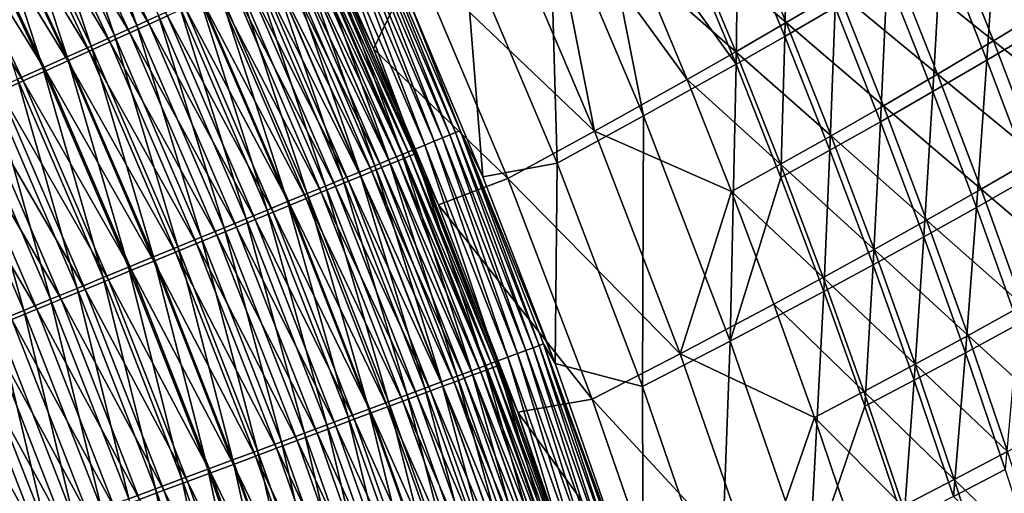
# Model space of a CAD drawing. Header units: metres. Extents: x 0 to 1400, y -1400 to 0.
# Tile 276 of 346: x 1214 to 1270, y -369 to -341. Entities that reach past the tile are written whole.
import ezdxf

# ---------------------------------------------------------------- set-up
doc = ezdxf.new("R2010")
doc.units = ezdxf.units.M

msp = doc.modelspace()

# ---------------------------------------------------------------- linework, layer by layer
at = {"layer": 'None'}
for points in [[(1220.304688, -341.503326, -495.794861), (1214.87793, -329.988037, -495.789459), (1216.112061, -329.377808, -494.698242)], [(1220.304688, -341.503326, -495.794861), (1216.112061, -329.377808, -494.698242), (1221.558716, -340.935974, -494.704376)], [(1219.005981, -342.090881, -496.820862), (1213.599854, -330.620056, -496.816162), (1214.87793, -329.988037, -495.789459)], [(1221.01062, -341.424561, -491.338104), (1215.572266, -329.868378, -491.331909), (1214.478027, -330.408752, -492.394562)], [(1219.005981, -342.090881, -496.820862), (1214.87793, -329.988037, -495.789459), (1220.304688, -341.503326, -495.794861)], [(1222.076294, -340.943054, -490.220612), (1215.572266, -329.868378, -491.331909), (1221.01062, -341.424561, -491.338104)], [(1217.665283, -342.697418, -497.780304), (1212.280518, -331.272461, -497.776245), (1213.599854, -330.620056, -496.816162)], [(1219.898682, -341.92691, -492.400085), (1214.478027, -330.408752, -492.394562), (1213.340698, -330.970398, -493.399628)], [(1217.665283, -342.697418, -497.780304), (1213.599854, -330.620056, -496.816162), (1219.005981, -342.090881, -496.820862)], [(1221.01062, -341.424561, -491.338104), (1214.478027, -330.408752, -492.394562), (1219.898682, -341.92691, -492.400085)], [(1212.280518, -331.272461, -497.776245), (1216.285522, -343.321625, -498.671204), (1210.922607, -331.943909, -498.667755)], [(1218.743042, -342.449005, -493.40448), (1213.340698, -330.970398, -493.399628), (1212.162842, -331.552032, -494.345215)], [(1216.285522, -343.321625, -498.671204), (1212.280518, -331.272461, -497.776245), (1217.665283, -342.697418, -497.780304)], [(1219.898682, -341.92691, -492.400085), (1213.340698, -330.970398, -493.399628), (1218.743042, -342.449005, -493.40448)], [(1214.869385, -343.962311, -499.491455), (1209.528809, -332.633118, -499.488586), (1210.922607, -331.943909, -498.667755)], [(1210.922607, -331.943909, -498.667755), (1216.285522, -343.321625, -498.671204), (1214.869385, -343.962311, -499.491455)], [(1217.546265, -342.989716, -494.349426), (1212.162842, -331.552032, -494.345215), (1210.947021, -332.152466, -495.229462)], [(1218.743042, -342.449005, -493.40448), (1212.162842, -331.552032, -494.345215), (1217.546265, -342.989716, -494.349426)], [(1216.310791, -343.547852, -495.233063), (1210.947021, -332.152466, -495.229462), (1209.695679, -332.770447, -496.050476)], [(1217.546265, -342.989716, -494.349426), (1210.947021, -332.152466, -495.229462), (1216.310791, -343.547852, -495.233063)], [(1244.130737, -333.906982, -367.937561), (1246.723999, -332.384979, -339.937592), (1249.565674, -346.731201, -367.944855)], [(1249.565674, -346.731201, -367.944855), (1246.723999, -332.384979, -339.937592), (1254.909424, -343.741699, -311.947876)], [(1246.723999, -332.384979, -339.937592), (1252.213623, -337.240906, -311.943481), (1254.909424, -343.741699, -311.947876)], [(1215.039307, -344.122284, -496.053528), (1209.695679, -332.770447, -496.050476), (1208.411255, -333.404724, -496.806366)], [(1213.419678, -344.618195, -500.239044), (1209.528809, -332.633118, -499.488586), (1214.869385, -343.962311, -499.491455)], [(1216.310791, -343.547852, -495.233063), (1209.695679, -332.770447, -496.050476), (1215.039307, -344.122284, -496.053528)], [(1229.627686, -333.141022, -468.673492), (1233.969604, -342.858643, -468.688812), (1236.405151, -337.780334, -423.655457)], [(1233.969604, -342.858643, -468.688812), (1229.627686, -333.141022, -468.673492), (1231.112549, -336.860687, -470.270142)], [(1273.279907, -332.794067, -144.204163), (1272.623779, -341.582123, -172.121323), (1269.954102, -334.855438, -172.117264)], [(1213.734375, -344.711853, -496.808899), (1208.411255, -333.404724, -496.806366), (1207.096436, -334.054047, -497.49527)], [(1215.039307, -344.122284, -496.053528), (1208.411255, -333.404724, -496.806366), (1213.734375, -344.711853, -496.808899)], [(1246.725708, -347.620911, -367.617249), (1243.934814, -333.418304, -339.592041), (1241.339478, -334.940613, -367.60965)], [(1252.07312, -344.630463, -311.590149), (1243.934814, -333.418304, -339.592041), (1246.725708, -347.620911, -367.617249)], [(1252.07312, -344.630463, -311.590149), (1249.401489, -338.202789, -311.585205), (1243.934814, -333.418304, -339.592041)], [(1213.734375, -344.711853, -496.808899), (1207.096436, -334.054047, -497.49527), (1212.398438, -345.315399, -497.497314)], [(1239.202148, -336.74823, -423.93689), (1244.130737, -333.906982, -367.937561), (1244.564209, -349.461853, -423.942169)], [(1244.564209, -349.461853, -423.942169), (1244.130737, -333.906982, -367.937561), (1249.565674, -346.731201, -367.944855)], [(1257.895996, -333.8797, -255.968506), (1257.718872, -342.136414, -283.955688), (1255.006714, -335.601196, -283.95108)], [(1257.718872, -342.136414, -283.955688), (1257.895996, -333.8797, -255.968506), (1260.624512, -340.450439, -255.97316)], [(1257.790894, -341.337036, -255.593552), (1255.08667, -334.839447, -255.588242), (1252.196045, -336.562103, -283.581665)], [(1260.797852, -339.563812, -227.612778), (1255.08667, -334.839447, -255.588242), (1257.790894, -341.337036, -255.593552)], [(1246.725708, -347.620911, -367.617249), (1241.339478, -334.940613, -367.60965), (1236.405151, -337.780334, -423.655457)], [(1269.954102, -334.855438, -172.117264), (1269.389771, -343.505402, -200.055832), (1266.738525, -336.815155, -200.051392)], [(1269.954102, -334.855438, -172.117264), (1272.623779, -341.582123, -172.121323), (1269.389771, -343.505402, -200.055832)], [(1237.47937, -348.197174, -477.529572), (1232.267944, -336.091064, -477.513092), (1232.740234, -335.87738, -475.831451)], [(1237.959229, -347.99939, -475.848816), (1232.740234, -335.87738, -475.831451), (1233.141602, -335.695801, -474.129364)], [(1237.47937, -348.197174, -477.529572), (1232.740234, -335.87738, -475.831451), (1237.959229, -347.99939, -475.848816)], [(1238.367065, -347.831268, -474.147552), (1233.141602, -335.695801, -474.129364), (1233.471069, -335.546783, -472.411041)], [(1237.959229, -347.99939, -475.848816), (1233.141602, -335.695801, -474.129364), (1238.367065, -347.831268, -474.147552)], [(1238.701904, -347.693207, -472.430084), (1233.471069, -335.546783, -472.411041), (1233.727539, -335.430725, -470.680878)], [(1238.367065, -347.831268, -474.147552), (1233.471069, -335.546783, -472.411041), (1238.701904, -347.693207, -472.430084)], [(1233.727539, -335.430725, -470.680878), (1236.051758, -340.149139, -468.961151), (1238.962891, -347.585632, -470.700714)], [(1233.727539, -335.430725, -470.680878), (1238.962891, -347.585632, -470.700714), (1238.701904, -347.693207, -472.430084)], [(1254.909424, -343.741699, -311.947876), (1252.213623, -337.240906, -311.943481), (1255.006714, -335.601196, -283.95108)], [(1255.006714, -335.601196, -283.95108), (1257.718872, -342.136414, -283.955688), (1254.909424, -343.741699, -311.947876)], [(1269.77124, -342.390198, -171.704468), (1267.12561, -335.739044, -171.699768), (1263.908203, -337.699524, -199.647308)], [(1273.119019, -340.36441, -143.776718), (1267.12561, -335.739044, -171.699768), (1269.77124, -342.390198, -171.704468)], [(1231.725586, -336.336395, -479.169891), (1236.307983, -348.680084, -480.812256), (1231.114258, -336.612946, -480.797577)], [(1236.928589, -348.424225, -479.185486), (1231.725586, -336.336395, -479.169891), (1232.267944, -336.091064, -477.513092)], [(1236.307983, -348.680084, -480.812256), (1231.725586, -336.336395, -479.169891), (1236.928589, -348.424225, -479.185486)], [(1236.928589, -348.424225, -479.185486), (1232.267944, -336.091064, -477.513092), (1237.47937, -348.197174, -477.529572)], [(1234.860962, -349.276611, -483.961517), (1229.688843, -337.257843, -483.948669), (1230.434937, -336.920288, -482.391876)], [(1235.759155, -349.16864, -473.463562), (1230.572632, -337.104584, -473.44696), (1230.202759, -337.271698, -475.014984)], [(1235.618286, -348.964386, -482.40564), (1230.434937, -336.920288, -482.391876), (1231.114258, -336.612946, -480.797577)], [(1234.860962, -349.276611, -483.961517), (1230.434937, -336.920288, -482.391876), (1235.618286, -348.964386, -482.40564)], [(1236.067749, -349.041626, -471.881378), (1230.876221, -336.967468, -471.864014), (1230.572632, -337.104584, -473.44696)], [(1235.759155, -349.16864, -473.463562), (1236.067749, -349.041626, -471.881378), (1230.572632, -337.104584, -473.44696)], [(1236.308228, -348.942657, -470.288208), (1231.112549, -336.860687, -470.270142), (1230.876221, -336.967468, -471.864014)], [(1236.308228, -348.942657, -470.288208), (1230.876221, -336.967468, -471.864014), (1236.067749, -349.041626, -471.881378)], [(1236.308228, -348.942657, -470.288208), (1233.969604, -342.858643, -468.688812), (1231.112549, -336.860687, -470.270142)], [(1231.114258, -336.612946, -480.797577), (1236.307983, -348.680084, -480.812256), (1235.618286, -348.964386, -482.40564)], [(1240.288696, -350.262207, -468.978302), (1236.051758, -340.149139, -468.961151), (1239.202148, -336.74823, -423.93689)], [(1244.564209, -349.461853, -423.942169), (1240.288696, -350.262207, -468.978302), (1239.202148, -336.74823, -423.93689)], [(1249.401489, -338.202789, -311.585205), (1254.883911, -343.0242, -283.586884), (1252.196045, -336.562103, -283.581665)], [(1252.196045, -336.562103, -283.581665), (1254.883911, -343.0242, -283.586884), (1257.790894, -341.337036, -255.593552)], [(1266.263794, -345.332123, -228.00885), (1263.629883, -338.678406, -228.004166), (1266.738525, -336.815155, -200.051392)], [(1266.738525, -336.815155, -200.051392), (1269.389771, -343.505402, -200.055832), (1266.263794, -345.332123, -228.00885)], [(1233.150879, -349.981598, -486.948761), (1228.003784, -338.020172, -486.937683), (1228.877686, -337.624786, -485.464874)], [(1234.433716, -349.714203, -478.104584), (1229.267822, -337.694092, -478.090424), (1228.704468, -337.948578, -479.589874)], [(1234.03772, -349.615967, -485.476837), (1228.877686, -337.624786, -485.464874), (1229.688843, -337.257843, -483.948669)], [(1233.150879, -349.981598, -486.948761), (1228.877686, -337.624786, -485.464874), (1234.03772, -349.615967, -485.476837)], [(1234.941162, -349.50531, -476.579132), (1229.767578, -337.468323, -476.564117), (1229.267822, -337.694092, -478.090424)], [(1234.941162, -349.50531, -476.579132), (1229.267822, -337.694092, -478.090424), (1234.433716, -349.714203, -478.104584)], [(1234.03772, -349.615967, -485.476837), (1229.688843, -337.257843, -483.948669), (1234.860962, -349.276611, -483.961517)], [(1235.383301, -349.323334, -475.030792), (1230.202759, -337.271698, -475.014984), (1229.767578, -337.468323, -476.564117)], [(1235.383301, -349.323334, -475.030792), (1229.767578, -337.468323, -476.564117), (1234.941162, -349.50531, -476.579132)], [(1235.759155, -349.16864, -473.463562), (1230.202759, -337.271698, -475.014984), (1235.383301, -349.323334, -475.030792)], [(1232.202393, -350.372589, -488.374451), (1227.069092, -338.443024, -488.364258), (1228.003784, -338.020172, -486.937683)], [(1233.226196, -350.211243, -481.071045), (1228.078369, -338.231415, -481.058502), (1227.390747, -338.542053, -482.492615)], [(1232.202393, -350.372589, -488.374451), (1228.003784, -338.020172, -486.937683), (1233.150879, -349.981598, -486.948761)], [(1233.861694, -349.949646, -479.60321), (1228.704468, -337.948578, -479.589874), (1228.078369, -338.231415, -481.058502)], [(1233.861694, -349.949646, -479.60321), (1228.078369, -338.231415, -481.058502), (1233.226196, -350.211243, -481.071045)], [(1234.433716, -349.714203, -478.104584), (1228.704468, -337.948578, -479.589874), (1233.861694, -349.949646, -479.60321)], [(1236.405151, -337.780334, -423.655457), (1233.969604, -342.858643, -468.688812), (1241.718506, -350.349823, -423.659607)], [(1246.725708, -347.620911, -367.617249), (1236.405151, -337.780334, -423.655457), (1241.718506, -350.349823, -423.659607)], [(1254.883911, -343.0242, -283.586884), (1249.401489, -338.202789, -311.585205), (1252.07312, -344.630463, -311.590149)], [(1266.5354, -344.31427, -199.652451), (1263.908203, -337.699524, -199.647308), (1260.797852, -339.563812, -227.612778)], [(1269.77124, -342.390198, -171.704468), (1263.908203, -337.699524, -199.647308), (1266.5354, -344.31427, -199.652451)], [(1231.194458, -350.788116, -489.751068), (1226.075806, -338.892395, -489.74176), (1227.069092, -338.443024, -488.364258)], [(1232.52832, -350.498535, -482.504303), (1227.390747, -338.542053, -482.492615), (1226.643311, -338.879761, -483.889313)], [(1231.194458, -350.788116, -489.751068), (1227.069092, -338.443024, -488.364258), (1232.202393, -350.372589, -488.374451)], [(1233.226196, -350.211243, -481.071045), (1227.390747, -338.542053, -482.492615), (1232.52832, -350.498535, -482.504303)], [(1263.629883, -338.678406, -228.004166), (1263.241943, -347.067932, -255.977951), (1260.624512, -340.450439, -255.97316)], [(1263.241943, -347.067932, -255.977951), (1263.629883, -338.678406, -228.004166), (1266.263794, -345.332123, -228.00885)], [(1229.009033, -351.689087, -492.345795), (1223.921875, -339.866882, -492.338165), (1225.026123, -339.36731, -491.067352)], [(1230.952393, -351.147247, -485.256073), (1225.838013, -339.243591, -485.246033), (1224.976685, -339.632721, -486.56012)], [(1230.129272, -351.227234, -491.075806), (1225.026123, -339.36731, -491.067352), (1226.075806, -338.892395, -489.74176)], [(1229.009033, -351.689087, -492.345795), (1225.026123, -339.36731, -491.067352), (1230.129272, -351.227234, -491.075806)], [(1231.769653, -350.810822, -483.900177), (1226.643311, -338.879761, -483.889313), (1225.838013, -339.243591, -485.246033)], [(1231.769653, -350.810822, -483.900177), (1225.838013, -339.243591, -485.246033), (1230.952393, -351.147247, -485.256073)], [(1230.129272, -351.227234, -491.075806), (1226.075806, -338.892395, -489.74176), (1231.194458, -350.788116, -489.751068)], [(1232.52832, -350.498535, -482.504303), (1226.643311, -338.879761, -483.889313), (1231.769653, -350.810822, -483.900177)], [(1227.835693, -352.172791, -493.558228), (1222.765381, -340.390106, -493.551422), (1223.921875, -339.866882, -492.338165)], [(1227.835693, -352.172791, -493.558228), (1223.921875, -339.866882, -492.338165), (1229.009033, -351.689087, -492.345795)], [(1230.078369, -351.507019, -486.569366), (1224.976685, -339.632721, -486.56012), (1224.061279, -340.046265, -487.82901)], [(1230.952393, -351.147247, -485.256073), (1224.976685, -339.632721, -486.56012), (1230.078369, -351.507019, -486.569366)], [(1263.407715, -346.142059, -227.618179), (1260.797852, -339.563812, -227.612778), (1257.790894, -341.337036, -255.593552)], [(1266.5354, -344.31427, -199.652451), (1260.797852, -339.563812, -227.612778), (1263.407715, -346.142059, -227.618179)], [(1226.611572, -352.67746, -494.710419), (1221.558716, -340.935974, -494.704376), (1222.765381, -340.390106, -493.551422)], [(1222.076294, -340.943054, -490.220612), (1228.167969, -352.293396, -489.057709), (1223.093872, -340.483337, -489.050018)], [(1226.611572, -352.67746, -494.710419), (1222.765381, -340.390106, -493.551422), (1227.835693, -352.172791, -493.558228)], [(1229.149536, -351.889343, -487.837433), (1224.061279, -340.046265, -487.82901), (1223.093872, -340.483337, -489.050018)], [(1223.093872, -340.483337, -489.050018), (1228.167969, -352.293396, -489.057709), (1229.149536, -351.889343, -487.837433)], [(1230.078369, -351.507019, -486.569366), (1224.061279, -340.046265, -487.82901), (1229.149536, -351.889343, -487.837433)], [(1236.051758, -340.149139, -468.961151), (1240.288696, -350.262207, -468.978302), (1238.962891, -347.585632, -470.700714)], [(1260.320435, -348.718384, -283.960419), (1257.718872, -342.136414, -283.955688), (1260.624512, -340.450439, -255.97316)], [(1260.624512, -340.450439, -255.97316), (1263.241943, -347.067932, -255.977951), (1260.320435, -348.718384, -283.960419)], [(1275.672363, -347.093933, -143.78093), (1273.119019, -340.36441, -143.776718), (1269.77124, -342.390198, -171.704468)], [(1225.339355, -353.201935, -495.800201), (1220.304688, -341.503326, -495.794861), (1221.558716, -340.935974, -494.704376)], [(1227.13562, -352.718384, -490.227509), (1222.076294, -340.943054, -490.220612), (1221.01062, -341.424561, -491.338104)], [(1225.339355, -353.201935, -495.800201), (1221.558716, -340.935974, -494.704376), (1226.611572, -352.67746, -494.710419)], [(1228.167969, -352.293396, -489.057709), (1222.076294, -340.943054, -490.220612), (1227.13562, -352.718384, -490.227509)], [(1224.021851, -353.745056, -496.82547), (1219.005981, -342.090881, -496.820862), (1220.304688, -341.503326, -495.794861)], [(1226.054321, -353.163483, -491.344299), (1221.01062, -341.424561, -491.338104), (1219.898682, -341.92691, -492.400085)], [(1224.021851, -353.745056, -496.82547), (1220.304688, -341.503326, -495.794861), (1225.339355, -353.201935, -495.800201)], [(1227.13562, -352.718384, -490.227509), (1221.01062, -341.424561, -491.338104), (1226.054321, -353.163483, -491.344299)], [(1254.883911, -343.0242, -283.586884), (1260.384399, -347.879059, -255.59903), (1257.790894, -341.337036, -255.593552)], [(1257.790894, -341.337036, -255.593552), (1260.384399, -347.879059, -255.59903), (1263.407715, -346.142059, -227.618179)], [(1272.623779, -341.582123, -172.121323), (1271.929443, -350.240173, -200.060394), (1269.389771, -343.505402, -200.055832)], [(1222.661865, -354.305725, -497.784271), (1217.665283, -342.697418, -497.780304), (1219.005981, -342.090881, -496.820862)], [(1224.92627, -353.627838, -492.405548), (1219.898682, -341.92691, -492.400085), (1218.743042, -342.449005, -493.40448)], [(1222.661865, -354.305725, -497.784271), (1219.005981, -342.090881, -496.820862), (1224.021851, -353.745056, -496.82547)], [(1226.054321, -353.163483, -491.344299), (1219.898682, -341.92691, -492.400085), (1224.92627, -353.627838, -492.405548)], [(1257.718872, -342.136414, -283.955688), (1257.495361, -350.289215, -311.952423), (1254.909424, -343.741699, -311.947876)], [(1257.495361, -350.289215, -311.952423), (1257.718872, -342.136414, -283.955688), (1260.320435, -348.718384, -283.960419)], [(1221.262207, -354.882721, -498.67453), (1216.285522, -343.321625, -498.671204), (1217.665283, -342.697418, -497.780304)], [(1223.754028, -354.110413, -493.409271), (1218.743042, -342.449005, -493.40448), (1217.546265, -342.989716, -494.349426)], [(1221.262207, -354.882721, -498.67453), (1217.665283, -342.697418, -497.780304), (1222.661865, -354.305725, -497.784271)], [(1224.92627, -353.627838, -492.405548), (1218.743042, -342.449005, -493.40448), (1223.754028, -354.110413, -493.409271)], [(1272.304932, -349.08371, -171.70929), (1269.77124, -342.390198, -171.704468), (1266.5354, -344.31427, -199.652451)], [(1275.672363, -347.093933, -143.78093), (1269.77124, -342.390198, -171.704468), (1272.304932, -349.08371, -171.70929)], [(1216.285522, -343.321625, -498.671204), (1219.825684, -355.474945, -499.494232), (1214.869385, -343.962311, -499.491455)], [(1219.825684, -355.474945, -499.494232), (1216.285522, -343.321625, -498.671204), (1221.262207, -354.882721, -498.67453)], [(1222.539917, -354.610199, -494.353607), (1217.546265, -342.989716, -494.349426), (1216.310791, -343.547852, -495.233063)], [(1223.754028, -354.110413, -493.409271), (1217.546265, -342.989716, -494.349426), (1222.539917, -354.610199, -494.353607)], [(1233.969604, -342.858643, -468.688812), (1237.720215, -351.881866, -468.702911), (1241.718506, -350.349823, -423.659607)], [(1237.720215, -351.881866, -468.702911), (1233.969604, -342.858643, -468.688812), (1236.308228, -348.942657, -470.288208)], [(1257.461426, -349.530731, -283.592224), (1254.883911, -343.0242, -283.586884), (1252.07312, -344.630463, -311.590149)], [(1260.384399, -347.879059, -255.59903), (1254.883911, -343.0242, -283.586884), (1257.461426, -349.530731, -283.592224)], [(1221.286743, -355.126068, -495.236633), (1216.310791, -343.547852, -495.233063), (1215.039307, -344.122284, -496.053528)], [(1222.539917, -354.610199, -494.353607), (1216.310791, -343.547852, -495.233063), (1221.286743, -355.126068, -495.236633)], [(1254.909424, -343.741699, -311.947876), (1254.564087, -359.742889, -367.952637), (1249.565674, -346.731201, -367.944855)], [(1254.909424, -343.741699, -311.947876), (1257.495361, -350.289215, -311.952423), (1254.564087, -359.742889, -367.952637)], [(1269.389771, -343.505402, -200.055832), (1268.786621, -352.030334, -228.013672), (1266.263794, -345.332123, -228.00885)], [(1269.389771, -343.505402, -200.055832), (1271.929443, -350.240173, -200.060394), (1268.786621, -352.030334, -228.013672)], [(1218.355103, -356.081177, -500.241302), (1213.419678, -344.618195, -500.239044), (1214.869385, -343.962311, -499.491455)], [(1219.996948, -355.656982, -496.056549), (1215.039307, -344.122284, -496.053528), (1213.734375, -344.711853, -496.808899)], [(1214.869385, -343.962311, -499.491455), (1219.825684, -355.474945, -499.494232), (1218.355103, -356.081177, -500.241302)], [(1221.286743, -355.126068, -495.236633), (1215.039307, -344.122284, -496.053528), (1219.996948, -355.656982, -496.056549)], [(1269.051025, -350.971283, -199.657715), (1266.5354, -344.31427, -199.652451), (1263.407715, -346.142059, -227.618179)], [(1272.304932, -349.08371, -171.70929), (1266.5354, -344.31427, -199.652451), (1269.051025, -350.971283, -199.657715)], [(1213.419678, -344.618195, -500.239044), (1216.853271, -356.700317, -500.913727), (1211.939087, -345.288025, -500.911957)], [(1218.673218, -356.201904, -496.811401), (1213.734375, -344.711853, -496.808899), (1212.398438, -345.315399, -497.497314)], [(1216.853271, -356.700317, -500.913727), (1213.419678, -344.618195, -500.239044), (1218.355103, -356.081177, -500.241302)], [(1219.996948, -355.656982, -496.056549), (1213.734375, -344.711853, -496.808899), (1218.673218, -356.201904, -496.811401)], [(1254.634888, -351.102631, -311.595215), (1252.07312, -344.630463, -311.590149), (1246.725708, -347.620911, -367.617249)], [(1257.461426, -349.530731, -283.592224), (1252.07312, -344.630463, -311.590149), (1254.634888, -351.102631, -311.595215)], [(1211.939087, -345.288025, -500.911957), (1215.323242, -357.331085, -501.509705), (1210.430664, -345.97049, -501.508362)], [(1217.318115, -356.759705, -497.499359), (1212.398438, -345.315399, -497.497314), (1211.03418, -345.931793, -498.116913)], [(1211.939087, -345.288025, -500.911957), (1216.853271, -356.700317, -500.913727), (1215.323242, -357.331085, -501.509705)], [(1218.673218, -356.201904, -496.811401), (1212.398438, -345.315399, -497.497314), (1217.318115, -356.759705, -497.499359)], [(1265.748657, -353.729858, -255.98288), (1263.241943, -347.067932, -255.977951), (1266.263794, -345.332123, -228.00885)], [(1266.263794, -345.332123, -228.00885), (1268.786621, -352.030334, -228.013672), (1265.748657, -353.729858, -255.98288)], [(1210.430664, -345.97049, -501.508362), (1213.768799, -357.971924, -502.02832), (1208.898071, -346.663818, -502.027344)], [(1215.934326, -357.329376, -498.11853), (1211.03418, -345.931793, -498.116913), (1209.644165, -346.559784, -498.666016)], [(1210.430664, -345.97049, -501.508362), (1215.323242, -357.331085, -501.509705), (1213.768799, -357.971924, -502.02832)], [(1217.318115, -356.759705, -497.499359), (1211.03418, -345.931793, -498.116913), (1215.934326, -357.329376, -498.11853)], [(1260.384399, -347.879059, -255.59903), (1265.906494, -352.762543, -227.623718), (1263.407715, -346.142059, -227.618179)], [(1263.407715, -346.142059, -227.618179), (1265.906494, -352.762543, -227.623718), (1269.051025, -350.971283, -199.657715)], [(1214.524414, -357.90976, -498.667236), (1209.644165, -346.559784, -498.666016), (1208.231934, -347.197784, -499.143799)], [(1208.898071, -346.663818, -502.027344), (1213.768799, -357.971924, -502.02832), (1212.19397, -358.621155, -502.468933)], [(1215.934326, -357.329376, -498.11853), (1209.644165, -346.559784, -498.666016), (1214.524414, -357.90976, -498.667236)], [(1249.565674, -346.731201, -367.944855), (1249.493042, -362.364319, -423.947754), (1244.564209, -349.461853, -423.942169)], [(1254.564087, -359.742889, -367.952637), (1249.493042, -362.364319, -423.947754), (1249.565674, -346.731201, -367.944855)], [(1214.524414, -357.90976, -498.667236), (1208.231934, -347.197784, -499.143799), (1213.092041, -358.49939, -499.144684)], [(1263.241943, -347.067932, -255.977951), (1262.811646, -355.344757, -283.965271), (1260.320435, -348.718384, -283.960419)], [(1262.811646, -355.344757, -283.965271), (1263.241943, -347.067932, -255.977951), (1265.748657, -353.729858, -255.98288)], [(1242.770874, -360.287384, -475.866119), (1237.959229, -347.99939, -475.848816), (1238.367065, -347.831268, -474.147552)], [(1243.184692, -360.132721, -474.165741), (1238.367065, -347.831268, -474.147552), (1238.701904, -347.693207, -472.430084)], [(1242.770874, -360.287384, -475.866119), (1238.367065, -347.831268, -474.147552), (1243.184692, -360.132721, -474.165741)], [(1238.962891, -347.585632, -470.700714), (1243.524658, -360.005646, -472.449097), (1238.701904, -347.693207, -472.430084)], [(1238.701904, -347.693207, -472.430084), (1243.524658, -360.005646, -472.449097), (1243.184692, -360.132721, -474.165741)], [(1238.962891, -347.585632, -470.700714), (1240.288696, -350.262207, -468.978302), (1244.448853, -361.04071, -468.996246)], [(1238.962891, -347.585632, -470.700714), (1244.448853, -361.04071, -468.996246), (1243.789795, -359.906555, -470.720551)], [(1238.962891, -347.585632, -470.700714), (1243.789795, -359.906555, -470.720551), (1243.524658, -360.005646, -472.449097)], [(1251.675903, -360.479797, -367.625336), (1246.725708, -347.620911, -367.617249), (1241.718506, -350.349823, -423.659607)], [(1254.634888, -351.102631, -311.595215), (1246.725708, -347.620911, -367.617249), (1251.675903, -360.479797, -367.625336)], [(1262.867065, -354.463318, -255.60463), (1260.384399, -347.879059, -255.59903), (1257.461426, -349.530731, -283.592224)], [(1265.906494, -352.762543, -227.623718), (1260.384399, -347.879059, -255.59903), (1262.867065, -354.463318, -255.60463)], [(1241.09668, -360.913239, -480.826843), (1236.307983, -348.680084, -480.812256), (1236.928589, -348.424225, -479.185486)], [(1241.72583, -360.678009, -479.200989), (1236.928589, -348.424225, -479.185486), (1237.47937, -348.197174, -477.529572)], [(1241.09668, -360.913239, -480.826843), (1236.928589, -348.424225, -479.185486), (1241.72583, -360.678009, -479.200989)], [(1242.284302, -360.469269, -477.545959), (1237.47937, -348.197174, -477.529572), (1237.959229, -347.99939, -475.848816)], [(1241.72583, -360.678009, -479.200989), (1237.47937, -348.197174, -477.529572), (1242.284302, -360.469269, -477.545959)], [(1242.284302, -360.469269, -477.545959), (1237.959229, -347.99939, -475.848816), (1242.770874, -360.287384, -475.866119)], [(1239.630005, -361.461456, -483.974274), (1234.860962, -349.276611, -483.961517), (1235.618286, -348.964386, -482.40564)], [(1236.307983, -348.680084, -480.812256), (1240.397705, -361.17453, -482.419312), (1235.618286, -348.964386, -482.40564)], [(1235.618286, -348.964386, -482.40564), (1240.397705, -361.17453, -482.419312), (1239.630005, -361.461456, -483.974274)], [(1240.853394, -361.281281, -471.898682), (1236.067749, -349.041626, -471.881378), (1235.759155, -349.16864, -473.463562)], [(1241.097656, -361.190155, -470.306244), (1236.308228, -348.942657, -470.288208), (1236.067749, -349.041626, -471.881378)], [(1240.853394, -361.281281, -471.898682), (1241.097656, -361.190155, -470.306244), (1236.067749, -349.041626, -471.881378)], [(1240.397705, -361.17453, -482.419312), (1236.307983, -348.680084, -480.812256), (1241.09668, -360.913239, -480.826843)], [(1242.299194, -363.854523, -468.721191), (1236.308228, -348.942657, -470.288208), (1241.097656, -361.190155, -470.306244)], [(1242.299194, -363.854523, -468.721191), (1237.720215, -351.881866, -468.702911), (1236.308228, -348.942657, -470.288208)], [(1259.971313, -356.881195, -311.957092), (1257.495361, -350.289215, -311.952423), (1260.320435, -348.718384, -283.960419)], [(1260.320435, -348.718384, -283.960419), (1262.811646, -355.344757, -283.965271), (1259.971313, -356.881195, -311.957092)], [(1237.897217, -362.109253, -486.959686), (1233.150879, -349.981598, -486.948761), (1234.03772, -349.615967, -485.476837)], [(1238.795898, -361.773315, -485.488678), (1234.03772, -349.615967, -485.476837), (1234.860962, -349.276611, -483.961517)], [(1237.897217, -362.109253, -486.959686), (1234.03772, -349.615967, -485.476837), (1238.795898, -361.773315, -485.488678)], [(1239.710449, -361.707825, -476.594086), (1234.941162, -349.50531, -476.579132), (1234.433716, -349.714203, -478.104584)], [(1238.795898, -361.773315, -485.488678), (1234.860962, -349.276611, -483.961517), (1239.630005, -361.461456, -483.974274)], [(1240.158813, -361.540466, -475.046539), (1235.383301, -349.323334, -475.030792), (1234.941162, -349.50531, -476.579132)], [(1240.158813, -361.540466, -475.046539), (1234.941162, -349.50531, -476.579132), (1239.710449, -361.707825, -476.594086)], [(1240.540161, -361.398193, -473.480103), (1235.759155, -349.16864, -473.463562), (1235.383301, -349.323334, -475.030792)], [(1240.540161, -361.398193, -473.480103), (1235.383301, -349.323334, -475.030792), (1240.158813, -361.540466, -475.046539)], [(1240.540161, -361.398193, -473.480103), (1240.853394, -361.281281, -471.898682), (1235.759155, -349.16864, -473.463562)], [(1244.448853, -361.04071, -468.996246), (1240.288696, -350.262207, -468.978302), (1244.564209, -349.461853, -423.942169)], [(1249.493042, -362.364319, -423.947754), (1244.448853, -361.04071, -468.996246), (1244.564209, -349.461853, -423.942169)], [(1259.928589, -356.079529, -283.597717), (1257.461426, -349.530731, -283.592224), (1254.634888, -351.102631, -311.595215)], [(1262.867065, -354.463318, -255.60463), (1257.461426, -349.530731, -283.592224), (1259.928589, -356.079529, -283.597717)], [(1274.727051, -355.817322, -171.714203), (1272.304932, -349.08371, -171.70929), (1269.051025, -350.971283, -199.657715)], [(1236.936157, -362.468506, -488.384491), (1232.202393, -350.372589, -488.374451), (1233.150879, -349.981598, -486.948761)], [(1236.936157, -362.468506, -488.384491), (1233.150879, -349.981598, -486.948761), (1237.897217, -362.109253, -486.959686)], [(1238.616089, -362.116241, -479.616516), (1233.861694, -349.949646, -479.60321), (1233.226196, -350.211243, -481.071045)], [(1239.195801, -361.899841, -478.118713), (1234.433716, -349.714203, -478.104584), (1233.861694, -349.949646, -479.60321)], [(1239.195801, -361.899841, -478.118713), (1233.861694, -349.949646, -479.60321), (1238.616089, -362.116241, -479.616516)], [(1239.710449, -361.707825, -476.594086), (1234.433716, -349.714203, -478.104584), (1239.195801, -361.899841, -478.118713)], [(1235.915039, -362.85022, -489.760223), (1231.194458, -350.788116, -489.751068), (1232.202393, -350.372589, -488.374451)], [(1237.264526, -362.620636, -482.51593), (1232.52832, -350.498535, -482.504303), (1231.769653, -350.810822, -483.900177)], [(1235.915039, -362.85022, -489.760223), (1232.202393, -350.372589, -488.374451), (1236.936157, -362.468506, -488.384491)], [(1237.971924, -362.356659, -481.083496), (1233.226196, -350.211243, -481.071045), (1232.52832, -350.498535, -482.504303)], [(1237.971924, -362.356659, -481.083496), (1232.52832, -350.498535, -482.504303), (1237.264526, -362.620636, -482.51593)], [(1238.616089, -362.116241, -479.616516), (1233.226196, -350.211243, -481.071045), (1237.971924, -362.356659, -481.083496)], [(1241.718506, -350.349823, -423.659607), (1237.720215, -351.881866, -468.702911), (1246.599609, -363.099396, -423.664093)], [(1251.675903, -360.479797, -367.625336), (1241.718506, -350.349823, -423.659607), (1246.599609, -363.099396, -423.664093)], [(1254.564087, -359.742889, -367.952637), (1257.495361, -350.289215, -311.952423), (1259.971313, -356.881195, -311.957092)], [(1271.929443, -350.240173, -200.060394), (1271.198242, -358.77066, -228.018631), (1268.786621, -352.030334, -228.013672)], [(1233.70105, -363.677887, -492.353302), (1229.009033, -351.689087, -492.345795), (1230.129272, -351.227234, -491.075806)], [(1235.667725, -363.216614, -485.266052), (1230.952393, -351.147247, -485.256073), (1230.078369, -351.507019, -486.569366)], [(1234.835938, -363.253632, -491.084106), (1230.129272, -351.227234, -491.075806), (1231.194458, -350.788116, -489.751068)], [(1233.70105, -363.677887, -492.353302), (1230.129272, -351.227234, -491.075806), (1234.835938, -363.253632, -491.084106)], [(1236.49585, -362.907532, -483.91098), (1231.769653, -350.810822, -483.900177), (1230.952393, -351.147247, -485.256073)], [(1236.49585, -362.907532, -483.91098), (1230.952393, -351.147247, -485.256073), (1235.667725, -363.216614, -485.266052)], [(1234.835938, -363.253632, -491.084106), (1231.194458, -350.788116, -489.751068), (1235.915039, -362.85022, -489.760223)], [(1237.264526, -362.620636, -482.51593), (1231.769653, -350.810822, -483.900177), (1236.49585, -362.907532, -483.91098)], [(1257.086792, -357.617035, -311.600403), (1254.634888, -351.102631, -311.595215), (1251.675903, -360.479797, -367.625336)], [(1259.928589, -356.079529, -283.597717), (1254.634888, -351.102631, -311.595215), (1257.086792, -357.617035, -311.600403)], [(1265.906494, -352.762543, -227.623718), (1271.455444, -357.668365, -199.663101), (1269.051025, -350.971283, -199.657715)], [(1269.051025, -350.971283, -199.657715), (1271.455444, -357.668365, -199.663101), (1274.727051, -355.817322, -171.714203)], [(1232.512451, -364.122223, -493.564941), (1227.835693, -352.172791, -493.558228), (1229.009033, -351.689087, -492.345795)], [(1228.167969, -352.293396, -489.057709), (1233.841187, -363.898315, -487.845795), (1229.149536, -351.889343, -487.837433)], [(1232.512451, -364.122223, -493.564941), (1229.009033, -351.689087, -492.345795), (1233.70105, -363.677887, -492.353302)], [(1234.782227, -363.547119, -486.578522), (1230.078369, -351.507019, -486.569366), (1229.149536, -351.889343, -487.837433)], [(1229.149536, -351.889343, -487.837433), (1233.841187, -363.898315, -487.845795), (1234.782227, -363.547119, -486.578522)], [(1235.667725, -363.216614, -485.266052), (1230.078369, -351.507019, -486.569366), (1234.782227, -363.547119, -486.578522)], [(1237.720215, -351.881866, -468.702911), (1242.299194, -363.854523, -468.721191), (1246.599609, -363.099396, -423.664093)], [(1231.272461, -364.585754, -494.716339), (1226.611572, -352.67746, -494.710419), (1227.835693, -352.172791, -493.558228)], [(1232.846802, -364.26947, -489.065277), (1228.167969, -352.293396, -489.057709), (1227.13562, -352.718384, -490.227509)], [(1231.272461, -364.585754, -494.716339), (1227.835693, -352.172791, -493.558228), (1232.512451, -364.122223, -493.564941)], [(1233.841187, -363.898315, -487.845795), (1228.167969, -352.293396, -489.057709), (1232.846802, -364.26947, -489.065277)], [(1268.786621, -352.030334, -228.013672), (1268.144775, -360.433899, -255.987946), (1265.748657, -353.729858, -255.98288)], [(1268.786621, -352.030334, -228.013672), (1271.198242, -358.77066, -228.018631), (1268.144775, -360.433899, -255.987946)], [(1229.983887, -365.067505, -495.805389), (1225.339355, -353.201935, -495.800201), (1226.611572, -352.67746, -494.710419)], [(1231.801025, -364.659821, -490.234344), (1227.13562, -352.718384, -490.227509), (1226.054321, -353.163483, -491.344299)], [(1229.983887, -365.067505, -495.805389), (1226.611572, -352.67746, -494.710419), (1231.272461, -364.585754, -494.716339)], [(1232.846802, -364.26947, -489.065277), (1227.13562, -352.718384, -490.227509), (1231.801025, -364.659821, -490.234344)], [(1268.294434, -359.423004, -227.629379), (1265.906494, -352.762543, -227.623718), (1262.867065, -354.463318, -255.60463)], [(1271.455444, -357.668365, -199.663101), (1265.906494, -352.762543, -227.623718), (1268.294434, -359.423004, -227.629379)], [(1228.649414, -365.566345, -496.829987), (1224.021851, -353.745056, -496.82547), (1225.339355, -353.201935, -495.800201)], [(1230.705688, -365.068604, -491.350403), (1226.054321, -353.163483, -491.344299), (1224.92627, -353.627838, -492.405548)], [(1228.649414, -365.566345, -496.829987), (1225.339355, -353.201935, -495.800201), (1229.983887, -365.067505, -495.805389)], [(1231.801025, -364.659821, -490.234344), (1226.054321, -353.163483, -491.344299), (1230.705688, -365.068604, -491.350403)], [(1228.37561, -365.938293, -493.414032), (1223.754028, -354.110413, -493.409271), (1222.539917, -354.610199, -494.353607)], [(1227.271851, -366.081299, -497.788116), (1222.661865, -354.305725, -497.784271), (1224.021851, -353.745056, -496.82547)], [(1229.56311, -365.495087, -492.41095), (1224.92627, -353.627838, -492.405548), (1223.754028, -354.110413, -493.409271)], [(1229.56311, -365.495087, -492.41095), (1223.754028, -354.110413, -493.409271), (1228.37561, -365.938293, -493.414032)], [(1227.271851, -366.081299, -497.788116), (1224.021851, -353.745056, -496.82547), (1228.649414, -365.566345, -496.829987)], [(1230.705688, -365.068604, -491.350403), (1224.92627, -353.627838, -492.405548), (1229.56311, -365.495087, -492.41095)], [(1265.192749, -362.013275, -283.970276), (1262.811646, -355.344757, -283.965271), (1265.748657, -353.729858, -255.98288)], [(1265.748657, -353.729858, -255.98288), (1268.144775, -360.433899, -255.987946), (1265.192749, -362.013275, -283.970276)], [(1225.854248, -366.611237, -498.677765), (1221.262207, -354.882721, -498.67453), (1222.661865, -354.305725, -497.784271)], [(1227.145874, -366.397247, -494.357697), (1222.539917, -354.610199, -494.353607), (1221.286743, -355.126068, -495.236633)], [(1228.37561, -365.938293, -493.414032), (1222.539917, -354.610199, -494.353607), (1227.145874, -366.397247, -494.357697)], [(1225.854248, -366.611237, -498.677765), (1222.661865, -354.305725, -497.784271), (1227.271851, -366.081299, -497.788116)], [(1265.23938, -361.087555, -255.610352), (1262.867065, -354.463318, -255.60463), (1259.928589, -356.079529, -283.597717)], [(1268.294434, -359.423004, -227.629379), (1262.867065, -354.463318, -255.60463), (1265.23938, -361.087555, -255.610352)], [(1224.399414, -367.155151, -499.496887), (1219.825684, -355.474945, -499.494232), (1221.262207, -354.882721, -498.67453)], [(1225.876587, -366.871002, -495.240143), (1221.286743, -355.126068, -495.236633), (1219.996948, -355.656982, -496.056549)], [(1224.399414, -367.155151, -499.496887), (1221.262207, -354.882721, -498.67453), (1225.854248, -366.611237, -498.677765)], [(1227.145874, -366.397247, -494.357697), (1221.286743, -355.126068, -495.236633), (1225.876587, -366.871002, -495.240143)], [(1219.825684, -355.474945, -499.494232), (1222.909912, -367.711914, -500.243439), (1218.355103, -356.081177, -500.241302)], [(1224.570313, -367.358582, -496.059479), (1219.996948, -355.656982, -496.056549), (1218.673218, -356.201904, -496.811401)], [(1222.909912, -367.711914, -500.243439), (1219.825684, -355.474945, -499.494232), (1224.399414, -367.155151, -499.496887)], [(1225.876587, -366.871002, -495.240143), (1219.996948, -355.656982, -496.056549), (1224.570313, -367.358582, -496.059479)], [(1262.811646, -355.344757, -283.965271), (1262.337524, -363.51532, -311.961884), (1259.971313, -356.881195, -311.957092)], [(1262.337524, -363.51532, -311.961884), (1262.811646, -355.344757, -283.965271), (1265.192749, -362.013275, -283.970276)], [(1221.388916, -368.280518, -500.915405), (1216.853271, -356.700317, -500.913727), (1218.355103, -356.081177, -500.241302)], [(1223.229614, -367.858948, -496.813843), (1218.673218, -356.201904, -496.811401), (1217.318115, -356.759705, -497.499359)], [(1218.355103, -356.081177, -500.241302), (1222.909912, -367.711914, -500.243439), (1221.388916, -368.280518, -500.915405)], [(1224.570313, -367.358582, -496.059479), (1218.673218, -356.201904, -496.811401), (1223.229614, -367.858948, -496.813843)], [(1262.285889, -362.668274, -283.603333), (1259.928589, -356.079529, -283.597717), (1257.086792, -357.617035, -311.600403)], [(1262.285889, -362.668274, -283.603333), (1265.23938, -361.087555, -255.610352), (1259.928589, -356.079529, -283.597717)], [(1216.853271, -356.700317, -500.913727), (1219.839355, -368.859833, -501.510986), (1215.323242, -357.331085, -501.509705)], [(1221.857178, -368.371216, -497.501312), (1217.318115, -356.759705, -497.499359), (1215.934326, -357.329376, -498.11853)], [(1219.839355, -368.859833, -501.510986), (1216.853271, -356.700317, -500.913727), (1221.388916, -368.280518, -500.915405)], [(1223.229614, -367.858948, -496.813843), (1217.318115, -356.759705, -497.499359), (1221.857178, -368.371216, -497.501312)], [(1259.126953, -372.924072, -367.960846), (1254.564087, -359.742889, -367.952637), (1259.971313, -356.881195, -311.957092)], [(1259.971313, -356.881195, -311.957092), (1262.337524, -363.51532, -311.961884), (1259.126953, -372.924072, -367.960846)], [(1215.323242, -357.331085, -501.509705), (1218.265015, -369.448334, -502.029266), (1213.768799, -357.971924, -502.02832)], [(1220.455688, -368.894318, -498.120056), (1215.934326, -357.329376, -498.11853), (1214.524414, -357.90976, -498.667236)], [(1215.323242, -357.331085, -501.509705), (1219.839355, -368.859833, -501.510986), (1218.265015, -369.448334, -502.029266)], [(1221.857178, -368.371216, -497.501312), (1215.934326, -357.329376, -498.11853), (1220.455688, -368.894318, -498.120056)], [(1213.768799, -357.971924, -502.02832), (1216.670044, -370.044586, -502.469543), (1212.19397, -358.621155, -502.468933)], [(1219.02771, -369.427277, -498.668396), (1214.524414, -357.90976, -498.667236), (1213.092041, -358.49939, -499.144684)], [(1213.768799, -357.971924, -502.02832), (1218.265015, -369.448334, -502.029266), (1216.670044, -370.044586, -502.469543)], [(1220.455688, -368.894318, -498.120056), (1214.524414, -357.90976, -498.667236), (1219.02771, -369.427277, -498.668396)], [(1259.429321, -364.171478, -311.605743), (1257.086792, -357.617035, -311.600403), (1251.675903, -360.479797, -367.625336)], [(1262.285889, -362.668274, -283.603333), (1257.086792, -357.617035, -311.600403), (1259.429321, -364.171478, -311.605743)], [(1273.749023, -364.403198, -199.66861), (1271.455444, -357.668365, -199.663101), (1268.294434, -359.423004, -227.629379)], [(1215.058594, -370.646973, -502.831207), (1210.602783, -359.2771, -502.830811), (1212.19397, -358.621155, -502.468933)], [(1217.577148, -369.968689, -499.145538), (1213.092041, -358.49939, -499.144684), (1211.640869, -359.096741, -499.550232)], [(1212.19397, -358.621155, -502.468933), (1216.670044, -370.044586, -502.469543), (1215.058594, -370.646973, -502.831207)], [(1219.02771, -369.427277, -498.668396), (1213.092041, -358.49939, -499.144684), (1217.577148, -369.968689, -499.145538)], [(1216.107544, -370.517212, -499.550812), (1211.640869, -359.096741, -499.550232), (1210.174805, -359.700256, -499.88327)], [(1213.434814, -371.253998, -503.113525), (1210.602783, -359.2771, -502.830811), (1215.058594, -370.646973, -502.831207)], [(1217.577148, -369.968689, -499.145538), (1211.640869, -359.096741, -499.550232), (1216.107544, -370.517212, -499.550812)], [(1271.198242, -358.77066, -228.018631), (1270.430542, -367.177704, -255.993134), (1268.144775, -360.433899, -255.987946)], [(1214.622803, -371.071381, -499.883636), (1210.174805, -359.700256, -499.88327), (1208.697388, -360.308411, -500.143158)], [(1216.107544, -370.517212, -499.550812), (1210.174805, -359.700256, -499.88327), (1214.622803, -371.071381, -499.883636)], [(1249.493042, -362.364319, -423.947754), (1254.564087, -359.742889, -367.952637), (1253.989502, -375.437653, -423.953613)], [(1254.564087, -359.742889, -367.952637), (1259.126953, -372.924072, -367.960846), (1253.989502, -375.437653, -423.953613)], [(1270.571899, -366.121246, -227.635147), (1268.294434, -359.423004, -227.629379), (1265.23938, -361.087555, -255.610352)], [(1273.749023, -364.403198, -199.66861), (1268.294434, -359.423004, -227.629379), (1270.571899, -366.121246, -227.635147)], [(1213.126587, -371.629822, -500.143341), (1214.622803, -371.071381, -499.883636), (1208.697388, -360.308411, -500.143158)], [(1246.685181, -372.889923, -477.562134), (1242.284302, -360.469269, -477.545959), (1242.770874, -360.287384, -475.866119)], [(1247.178101, -372.723877, -475.883148), (1242.770874, -360.287384, -475.866119), (1243.184692, -360.132721, -474.165741)], [(1246.685181, -372.889923, -477.562134), (1242.770874, -360.287384, -475.866119), (1247.178101, -372.723877, -475.883148)], [(1243.524658, -360.005646, -472.449097), (1247.59729, -372.582611, -474.183655), (1243.184692, -360.132721, -474.165741)], [(1243.184692, -360.132721, -474.165741), (1247.59729, -372.582611, -474.183655), (1247.178101, -372.723877, -475.883148)], [(1243.789795, -359.906555, -470.720551), (1247.941895, -372.466522, -472.467865), (1243.524658, -360.005646, -472.449097)], [(1243.524658, -360.005646, -472.449097), (1247.941895, -372.466522, -472.467865), (1247.59729, -372.582611, -474.183655)], [(1244.448853, -361.04071, -468.996246), (1249.531616, -375.65033, -469.019775), (1243.789795, -359.906555, -470.720551)], [(1243.789795, -359.906555, -470.720551), (1249.531616, -375.65033, -469.019775), (1248.210815, -372.375916, -470.740112)], [(1247.941895, -372.466522, -472.467865), (1243.789795, -359.906555, -470.720551), (1248.210815, -372.375916, -470.740112)], [(1268.144775, -360.433899, -255.987946), (1267.463745, -368.721619, -283.975403), (1265.192749, -362.013275, -283.970276)], [(1268.144775, -360.433899, -255.987946), (1270.430542, -367.177704, -255.993134), (1267.463745, -368.721619, -283.975403)], [(1244.775391, -373.533478, -482.432709), (1240.397705, -361.17453, -482.419312), (1241.09668, -360.913239, -480.826843)], [(1245.48291, -373.295074, -480.841187), (1241.09668, -360.913239, -480.826843), (1241.72583, -360.678009, -479.200989)], [(1244.775391, -373.533478, -482.432709), (1241.09668, -360.913239, -480.826843), (1245.48291, -373.295074, -480.841187)], [(1246.119873, -373.080444, -479.216217), (1241.72583, -360.678009, -479.200989), (1242.284302, -360.469269, -477.545959)], [(1245.48291, -373.295074, -480.841187), (1241.72583, -360.678009, -479.200989), (1246.119873, -373.080444, -479.216217)], [(1246.119873, -373.080444, -479.216217), (1242.284302, -360.469269, -477.545959), (1246.685181, -372.889923, -477.562134)], [(1256.192017, -373.499786, -367.63382), (1251.675903, -360.479797, -367.625336), (1246.599609, -363.099396, -423.664093)], [(1259.429321, -364.171478, -311.605743), (1251.675903, -360.479797, -367.625336), (1256.192017, -373.499786, -367.63382)], [(1243.154419, -374.079712, -485.500275), (1238.795898, -361.773315, -485.488678), (1239.630005, -361.461456, -483.974274)], [(1240.397705, -361.17453, -482.419312), (1243.998535, -373.795258, -483.986786), (1239.630005, -361.461456, -483.974274)], [(1239.630005, -361.461456, -483.974274), (1243.998535, -373.795258, -483.986786), (1243.154419, -374.079712, -485.500275)], [(1244.53186, -373.905701, -475.062042), (1240.158813, -361.540466, -475.046539), (1239.710449, -361.707825, -476.594086)], [(1244.918213, -373.775787, -473.496368), (1240.540161, -361.398193, -473.480103), (1240.158813, -361.540466, -475.046539)], [(1244.918213, -373.775787, -473.496368), (1240.158813, -361.540466, -475.046539), (1244.53186, -373.905701, -475.062042)], [(1243.998535, -373.795258, -483.986786), (1240.397705, -361.17453, -482.419312), (1244.775391, -373.533478, -482.432709)], [(1245.235718, -373.669006, -471.91571), (1240.853394, -361.281281, -471.898682), (1240.540161, -361.398193, -473.480103)], [(1244.918213, -373.775787, -473.496368), (1245.235718, -373.669006, -471.91571), (1240.540161, -361.398193, -473.480103)], [(1245.483398, -373.585663, -470.324036), (1241.097656, -361.190155, -470.306244), (1240.853394, -361.281281, -471.898682)], [(1245.235718, -373.669006, -471.91571), (1245.483398, -373.585663, -470.324036), (1240.853394, -361.281281, -471.898682)], [(1245.483398, -373.585663, -470.324036), (1242.299194, -363.854523, -468.721191), (1241.097656, -361.190155, -470.306244)], [(1249.531616, -375.65033, -469.019775), (1244.448853, -361.04071, -468.996246), (1249.493042, -362.364319, -423.947754)], [(1267.501831, -367.749573, -255.616196), (1265.23938, -361.087555, -255.610352), (1262.285889, -362.668274, -283.603333)], [(1270.571899, -366.121246, -227.635147), (1265.23938, -361.087555, -255.610352), (1267.501831, -367.749573, -255.616196)], [(1241.272949, -374.713776, -488.394318), (1236.936157, -362.468506, -488.384491), (1237.897217, -362.109253, -486.959686)], [(1242.245117, -374.386139, -486.970398), (1237.897217, -362.109253, -486.959686), (1238.795898, -361.773315, -485.488678)], [(1241.272949, -374.713776, -488.394318), (1237.897217, -362.109253, -486.959686), (1242.245117, -374.386139, -486.970398)], [(1242.969849, -374.431122, -479.629578), (1238.616089, -362.116241, -479.616516), (1237.971924, -362.356659, -481.083496)], [(1243.556763, -374.233704, -478.132599), (1239.195801, -361.899841, -478.118713), (1238.616089, -362.116241, -479.616516)], [(1243.556763, -374.233704, -478.132599), (1238.616089, -362.116241, -479.616516), (1242.969849, -374.431122, -479.629578)], [(1242.245117, -374.386139, -486.970398), (1238.795898, -361.773315, -485.488678), (1243.154419, -374.079712, -485.500275)], [(1244.077759, -374.058441, -476.608765), (1239.710449, -361.707825, -476.594086), (1239.195801, -361.899841, -478.118713)], [(1244.077759, -374.058441, -476.608765), (1239.195801, -361.899841, -478.118713), (1243.556763, -374.233704, -478.132599)], [(1244.53186, -373.905701, -475.062042), (1239.710449, -361.707825, -476.594086), (1244.077759, -374.058441, -476.608765)], [(1264.594116, -370.189362, -311.966797), (1262.337524, -363.51532, -311.961884), (1265.192749, -362.013275, -283.970276)], [(1265.192749, -362.013275, -283.970276), (1267.463745, -368.721619, -283.975403), (1264.594116, -370.189362, -311.966797)], [(1240.239868, -375.06189, -489.769196), (1235.915039, -362.85022, -489.760223), (1236.936157, -362.468506, -488.384491)], [(1241.602173, -374.891235, -482.527344), (1237.264526, -362.620636, -482.51593), (1236.49585, -362.907532, -483.91098)], [(1240.239868, -375.06189, -489.769196), (1236.936157, -362.468506, -488.384491), (1241.272949, -374.713776, -488.394318)], [(1242.317993, -374.650452, -481.095734), (1237.971924, -362.356659, -481.083496), (1237.264526, -362.620636, -482.51593)], [(1242.317993, -374.650452, -481.095734), (1237.264526, -362.620636, -482.51593), (1241.602173, -374.891235, -482.527344)], [(1242.969849, -374.431122, -479.629578), (1237.971924, -362.356659, -481.083496), (1242.317993, -374.650452, -481.095734)], [(1253.989502, -375.437653, -423.953613), (1249.531616, -375.65033, -469.019775), (1249.493042, -362.364319, -423.947754)], [(1264.533691, -369.294861, -283.60907), (1262.285889, -362.668274, -283.603333), (1259.429321, -364.171478, -311.605743)], [(1264.533691, -369.294861, -283.60907), (1267.501831, -367.749573, -255.616196), (1262.285889, -362.668274, -283.603333)], [(1238.000122, -375.81665, -492.360596), (1233.70105, -363.677887, -492.353302), (1234.835938, -363.253632, -491.084106)], [(1239.986328, -375.434784, -485.275818), (1235.667725, -363.216614, -485.266052), (1234.782227, -363.547119, -486.578522)], [(1239.148193, -375.429779, -491.092224), (1234.835938, -363.253632, -491.084106), (1235.915039, -362.85022, -489.760223)], [(1238.000122, -375.81665, -492.360596), (1234.835938, -363.253632, -491.084106), (1239.148193, -375.429779, -491.092224)], [(1240.824219, -375.152924, -483.92157), (1236.49585, -362.907532, -483.91098), (1235.667725, -363.216614, -485.266052)], [(1240.824219, -375.152924, -483.92157), (1235.667725, -363.216614, -485.266052), (1239.986328, -375.434784, -485.275818)], [(1239.148193, -375.429779, -491.092224), (1235.915039, -362.85022, -489.760223), (1240.239868, -375.06189, -489.769196)], [(1241.602173, -374.891235, -482.527344), (1236.49585, -362.907532, -483.91098), (1240.824219, -375.152924, -483.92157)], [(1246.599609, -363.099396, -423.664093), (1242.299194, -363.854523, -468.721191), (1251.049683, -376.011719, -423.668884)], [(1256.192017, -373.499786, -367.63382), (1246.599609, -363.099396, -423.664093), (1251.049683, -376.011719, -423.668884)], [(1236.797852, -376.221802, -493.571442), (1232.512451, -364.122223, -493.564941), (1233.70105, -363.677887, -492.353302)], [(1236.797852, -376.221802, -493.571442), (1233.70105, -363.677887, -492.353302), (1238.000122, -375.81665, -492.360596)], [(1233.841187, -363.898315, -487.845795), (1239.090454, -375.736176, -486.587524), (1234.782227, -363.547119, -486.578522)], [(1234.782227, -363.547119, -486.578522), (1239.090454, -375.736176, -486.587524), (1239.986328, -375.434784, -485.275818)], [(1262.337524, -363.51532, -311.961884), (1264.594116, -370.189362, -311.966797), (1259.126953, -372.924072, -367.960846)], [(1235.543579, -376.64447, -494.722107), (1231.272461, -364.585754, -494.716339), (1232.512451, -364.122223, -493.564941)], [(1237.132568, -376.394806, -489.072723), (1232.846802, -364.26947, -489.065277), (1231.801025, -364.659821, -490.234344)], [(1235.543579, -376.64447, -494.722107), (1232.512451, -364.122223, -493.564941), (1236.797852, -376.221802, -493.571442)], [(1238.138428, -376.056427, -487.854004), (1233.841187, -363.898315, -487.845795), (1232.846802, -364.26947, -489.065277)], [(1238.138428, -376.056427, -487.854004), (1232.846802, -364.26947, -489.065277), (1237.132568, -376.394806, -489.072723)], [(1239.090454, -375.736176, -486.587524), (1233.841187, -363.898315, -487.845795), (1238.138428, -376.056427, -487.854004)], [(1242.299194, -363.854523, -468.721191), (1246.956177, -377.387939, -468.741028), (1251.049683, -376.011719, -423.668884)], [(1246.956177, -377.387939, -468.741028), (1242.299194, -363.854523, -468.721191), (1245.483398, -373.585663, -470.324036)], [(1261.662598, -370.763824, -311.611176), (1259.429321, -364.171478, -311.605743), (1256.192017, -373.499786, -367.63382)], [(1264.533691, -369.294861, -283.60907), (1259.429321, -364.171478, -311.605743), (1261.662598, -370.763824, -311.611176)], [(1234.240234, -377.08374, -495.810425), (1229.983887, -365.067505, -495.805389), (1231.272461, -364.585754, -494.716339)], [(1236.074585, -376.750702, -490.241058), (1231.801025, -364.659821, -490.234344), (1230.705688, -365.068604, -491.350403)], [(1234.240234, -377.08374, -495.810425), (1231.272461, -364.585754, -494.716339), (1235.543579, -376.64447, -494.722107)], [(1237.132568, -376.394806, -489.072723), (1231.801025, -364.659821, -490.234344), (1236.074585, -376.750702, -490.241058)], [(1233.810913, -377.512238, -492.41626), (1229.56311, -365.495087, -492.41095), (1228.37561, -365.938293, -493.414032)], [(1232.890503, -377.538574, -496.83432), (1228.649414, -365.566345, -496.829987), (1229.983887, -365.067505, -495.805389)], [(1234.966675, -377.123413, -491.356384), (1230.705688, -365.068604, -491.350403), (1229.56311, -365.495087, -492.41095)], [(1234.966675, -377.123413, -491.356384), (1229.56311, -365.495087, -492.41095), (1233.810913, -377.512238, -492.41626)], [(1232.890503, -377.538574, -496.83432), (1229.983887, -365.067505, -495.805389), (1234.240234, -377.08374, -495.810425)], [(1236.074585, -376.750702, -490.241058), (1230.705688, -365.068604, -491.350403), (1234.966675, -377.123413, -491.356384)], [(1230.063477, -378.491241, -498.680878), (1225.854248, -366.611237, -498.677765), (1227.271851, -366.081299, -497.788116)], [(1232.609863, -377.91629, -493.41864), (1228.37561, -365.938293, -493.414032), (1227.145874, -366.397247, -494.357697)], [(1231.497314, -378.008087, -497.79184), (1227.271851, -366.081299, -497.788116), (1228.649414, -365.566345, -496.829987)], [(1230.063477, -378.491241, -498.680878), (1227.271851, -366.081299, -497.788116), (1231.497314, -378.008087, -497.79184)], [(1233.810913, -377.512238, -492.41626), (1228.37561, -365.938293, -493.414032), (1232.609863, -377.91629, -493.41864)], [(1231.497314, -378.008087, -497.79184), (1228.649414, -365.566345, -496.829987), (1232.890503, -377.538574, -496.83432)], [(1272.739624, -372.855011, -227.641037), (1270.571899, -366.121246, -227.635147), (1267.501831, -367.749573, -255.616196)], [(1228.592041, -378.987122, -499.499451), (1224.399414, -367.155151, -499.496887), (1225.854248, -366.611237, -498.677765)], [(1228.592041, -378.987122, -499.499451), (1225.854248, -366.611237, -498.677765), (1230.063477, -378.491241, -498.680878)], [(1231.366089, -378.334686, -494.361725), (1227.145874, -366.397247, -494.357697), (1225.876587, -366.871002, -495.240143)], [(1232.609863, -377.91629, -493.41864), (1227.145874, -366.397247, -494.357697), (1231.366089, -378.334686, -494.361725)], [(1227.085693, -379.49472, -500.245483), (1222.909912, -367.711914, -500.243439), (1224.399414, -367.155151, -499.496887)], [(1227.085693, -379.49472, -500.245483), (1224.399414, -367.155151, -499.496887), (1228.592041, -378.987122, -499.499451)], [(1230.082397, -378.766571, -495.243591), (1225.876587, -366.871002, -495.240143), (1224.570313, -367.358582, -496.059479)], [(1231.366089, -378.334686, -494.361725), (1225.876587, -366.871002, -495.240143), (1230.082397, -378.766571, -495.243591)], [(1270.430542, -367.177704, -255.993134), (1272.606079, -373.959015, -255.998444), (1267.463745, -368.721619, -283.975403)], [(1222.909912, -367.711914, -500.243439), (1225.547485, -380.013123, -500.917023), (1221.388916, -368.280518, -500.915405)], [(1225.547485, -380.013123, -500.917023), (1222.909912, -367.711914, -500.243439), (1227.085693, -379.49472, -500.245483)], [(1228.76123, -379.211029, -496.062378), (1224.570313, -367.358582, -496.059479), (1223.229614, -367.858948, -496.813843)], [(1230.082397, -378.766571, -495.243591), (1224.570313, -367.358582, -496.059479), (1228.76123, -379.211029, -496.062378)], [(1269.654663, -374.447144, -255.622162), (1267.501831, -367.749573, -255.616196), (1264.533691, -369.294861, -283.60907)], [(1267.501831, -367.749573, -255.616196), (1269.654663, -374.447144, -255.622162), (1272.739624, -372.855011, -227.641037)], [(1223.980225, -380.54126, -501.512177), (1219.839355, -368.859833, -501.510986), (1221.388916, -368.280518, -500.915405)], [(1226.017334, -380.134125, -497.503235), (1221.857178, -368.371216, -497.501312), (1220.455688, -368.894318, -498.120056)], [(1221.388916, -368.280518, -500.915405), (1225.547485, -380.013123, -500.917023), (1223.980225, -380.54126, -501.512177)], [(1227.405273, -379.667175, -496.816193), (1223.229614, -367.858948, -496.813843), (1221.857178, -368.371216, -497.501312)], [(1227.405273, -379.667175, -496.816193), (1221.857178, -368.371216, -497.501312), (1226.017334, -380.134125, -497.503235)], [(1228.76123, -379.211029, -496.062378), (1223.229614, -367.858948, -496.813843), (1227.405273, -379.667175, -496.816193)]]:
    msp.add_3dface(points, dxfattribs=at)

doc.saveas('drawing.dxf')
